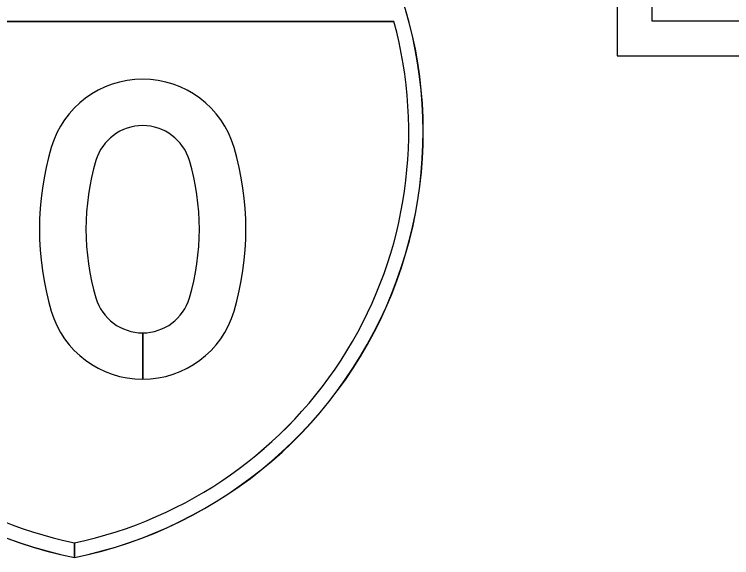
# Model space of a CAD drawing. Extents: x 1806251 to 1809821, y 414895 to 422886.
# Drawn here: x 1809677.3311 to 1809677.7012, y 415152.427 to 415152.7075 of the extents above; entities that cross this region are included whole.
import ezdxf

# ---------------------------------------------------------------- set-up
doc = ezdxf.new("R2010")
doc.units = 0
for name, color, linetype in [('GSBWFILL', 7, 'Continuous'), ('GSCOLORFILL', 7, 'Continuous'), ('GSOUTLINE', 7, 'Continuous')]:
    doc.layers.add(name, color=color, linetype=linetype)

msp = doc.modelspace()

# ---------------------------------------------------------------- linework, layer by layer
at = {"layer": 'GSBWFILL'}
for p, q in [((1809677.39734, 415152.5191), (1809677.39734, 415152.54304)), ((1809677.39735, 415152.54304), (1809677.39735, 415152.5191))]:
    msp.add_line(p, q, dxfattribs=at)
msp.add_lwpolyline([(1809677.71709, 415152.70399), (1809677.66009, 415152.70399), (1809677.66009, 415152.73088), (1809677.68959, 415152.73088), (1809677.68959, 415152.74888), (1809677.66009, 415152.74888), (1809677.66009, 415152.76799), (1809677.71559, 415152.76799), (1809677.71559, 415152.78599), (1809677.64209, 415152.78599), (1809677.64209, 415152.68599), (1809677.71709, 415152.68599)], close=True, dxfattribs=at)
for points in [[(1809677.19721, 415152.70372), (1809677.52698, 415152.70372)], [(1809677.36209, 415152.42699), (1809677.36209, 415152.43462)], [(1809677.3621, 415152.43463), (1809677.3621, 415152.42699)]]:
    msp.add_lwpolyline(points, dxfattribs=at)
for centre, major_axis, start_param, end_param in [((1809677.40709, 415152.64683), (0.225, 0), 2.472588, 4.511032), ((1809677.31709, 415152.64683), (0.225, 0), 4.913764, 6.95219), ((1809677.40709, 415152.64683), (0.2175, 0), 2.876207, 4.503988), ((1809677.31709, 415152.64683), (0.2175, 0), 4.920809, 6.548571), ((1809677.39734, 415152.62491), (0.04915, 0), 0.286277, 2.855316), ((1809677.39734, 415152.62491), (0.02515, 0), 0.286277, 2.855316), ((1809677.49409, 415152.59651), (0.15, 0), 2.855316, 3.42787), ((1809677.30059, 415152.59651), (0.15, 0), 5.996908, 6.569462), ((1809677.49409, 415152.59651), (0.126, 0), 2.855316, 3.42787), ((1809677.30059, 415152.59651), (0.126, 0), 5.996908, 6.569462), ((1809677.39734, 415152.56811), (0.02515, 0), 3.42787, 4.712389), ((1809677.39734, 415152.56811), (0.02515, 0), 4.712687, 5.996908), ((1809677.39734, 415152.56811), (0.04915, 0), 3.42787, 4.712389), ((1809677.39734, 415152.56811), (0.04915, 0), 4.712542, 5.996908)]:
    msp.add_ellipse(centre, major_axis=major_axis, ratio=0.99723, start_param=start_param, end_param=end_param, dxfattribs=at)
at = {"layer": 'GSCOLORFILL'}
for p, q in [((1809677.39734, 415152.5191), (1809677.39734, 415152.54304)), ((1809677.39735, 415152.54304), (1809677.39735, 415152.5191))]:
    msp.add_line(p, q, dxfattribs=at)
msp.add_lwpolyline([(1809677.71709, 415152.70399), (1809677.66009, 415152.70399), (1809677.66009, 415152.73088), (1809677.68959, 415152.73088), (1809677.68959, 415152.74888), (1809677.66009, 415152.74888), (1809677.66009, 415152.76799), (1809677.71559, 415152.76799), (1809677.71559, 415152.78599), (1809677.64209, 415152.78599), (1809677.64209, 415152.68599), (1809677.71709, 415152.68599)], close=True, dxfattribs=at)
for points in [[(1809677.19721, 415152.70372), (1809677.52698, 415152.70372)], [(1809677.52698, 415152.70372), (1809677.19721, 415152.70372)], [(1809677.36209, 415152.42699), (1809677.36209, 415152.43462)], [(1809677.3621, 415152.43463), (1809677.3621, 415152.42699)], [(1809677.36209, 415152.42707), (1809677.36209, 415152.42699)], [(1809677.3621, 415152.42699), (1809677.3621, 415152.42707)]]:
    msp.add_lwpolyline(points, dxfattribs=at)
for centre, major_axis, start_param, end_param in [((1809677.40709, 415152.64683), (0.225, 0), 2.472588, 4.511032), ((1809677.40709, 415152.64683), (0.225, 0), 2.472588, 4.511032), ((1809677.40709, 415152.64683), (0.22492, 0), 2.472828, 4.51096), ((1809677.31709, 415152.64683), (0.225, 0), 4.913764, 6.95219), ((1809677.31709, 415152.64683), (0.225, 0), 4.913764, 6.95219), ((1809677.31709, 415152.64683), (0.22492, 0), 4.913836, 6.95195), ((1809677.40709, 415152.64683), (0.2175, 0), 2.876207, 4.503988), ((1809677.40709, 415152.64683), (0.2175, 0), 2.876207, 4.503988), ((1809677.31709, 415152.64683), (0.2175, 0), 4.92079, 6.548571), ((1809677.31709, 415152.64683), (0.2175, 0), 4.920809, 6.548571), ((1809677.39734, 415152.62491), (0.04915, 0), 0.286277, 2.855316), ((1809677.39734, 415152.62491), (0.02515, 0), 0.286277, 2.855316), ((1809677.49409, 415152.59651), (0.15, 0), 2.855316, 3.42787), ((1809677.30059, 415152.59651), (0.15, 0), 5.996908, 6.569462), ((1809677.49409, 415152.59651), (0.126, 0), 2.855316, 3.42787), ((1809677.30059, 415152.59651), (0.126, 0), 5.996908, 6.569462), ((1809677.39734, 415152.56811), (0.02515, 0), 3.42787, 4.712389), ((1809677.39734, 415152.56811), (0.02515, 0), 4.712687, 5.996908), ((1809677.39734, 415152.56811), (0.04915, 0), 3.42787, 4.712389), ((1809677.39734, 415152.56811), (0.04915, 0), 4.712542, 5.996908)]:
    msp.add_ellipse(centre, major_axis=major_axis, ratio=0.99723, start_param=start_param, end_param=end_param, dxfattribs=at)
at = {"layer": 'GSOUTLINE'}
msp.add_lwpolyline([(1809677.71709, 415152.70399), (1809677.66009, 415152.70399), (1809677.66009, 415152.73088), (1809677.68959, 415152.73088), (1809677.68959, 415152.74888), (1809677.66009, 415152.74888), (1809677.66009, 415152.76799), (1809677.71559, 415152.76799), (1809677.71559, 415152.78599), (1809677.64209, 415152.78599), (1809677.64209, 415152.68599), (1809677.71709, 415152.68599)], close=True, dxfattribs=at)
msp.add_lwpolyline([(1809677.52698, 415152.70372), (1809677.19721, 415152.70372)], dxfattribs=at)
for centre, major_axis, start_param, end_param in [((1809677.40709, 415152.64683), (0.225, 0), 2.472588, 4.511032), ((1809677.31709, 415152.64683), (0.225, 0), 4.913746, 6.95219), ((1809677.40709, 415152.64683), (0.2175, 0), 2.876207, 4.503988), ((1809677.31709, 415152.64683), (0.2175, 0), 4.92079, 6.548571), ((1809677.39734, 415152.62491), (0.04915, 0), 0.286277, 2.855316), ((1809677.39734, 415152.62491), (0.02515, 0), 0.286277, 2.855316), ((1809677.49409, 415152.59651), (0.15, 0), 2.855316, 3.42787), ((1809677.30059, 415152.59651), (0.15, 0), 5.996908, 6.569462), ((1809677.49409, 415152.59651), (0.126, 0), 2.855316, 3.42787), ((1809677.30059, 415152.59651), (0.126, 0), 5.996908, 6.569462), ((1809677.39734, 415152.56811), (0.02515, 0), 3.42787, 5.996908), ((1809677.39734, 415152.56811), (0.04915, 0), 3.42787, 5.996908)]:
    msp.add_ellipse(centre, major_axis=major_axis, ratio=0.99723, start_param=start_param, end_param=end_param, dxfattribs=at)

doc.saveas('drawing.dxf')
